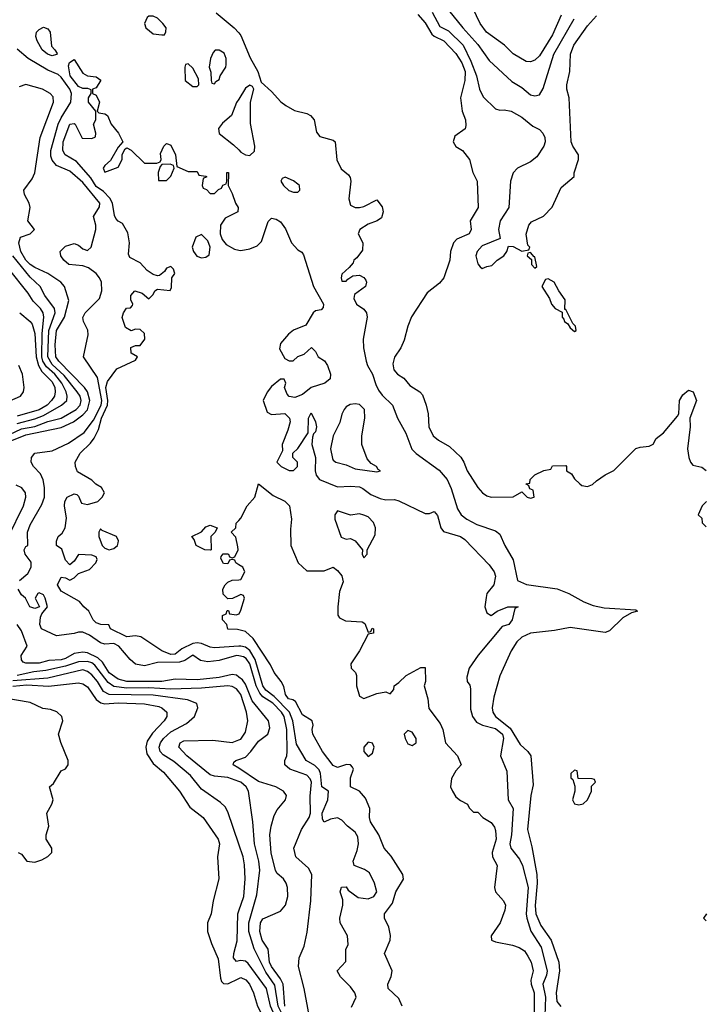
# Model space of a CAD drawing. Header units: inches. Extents: x 1793402 to 1900366, y 320852 to 470679.
# Tile 509 of 604: x 1869002 to 1872126, y 402778 to 407267. Entities that reach past the tile are written whole.
import ezdxf

# ---------------------------------------------------------------- set-up
doc = ezdxf.new("R2010")
doc.units = ezdxf.units.IN
doc.header["$MEASUREMENT"] = 0
doc.layers.add('B8460', color=7, linetype='Continuous')
doc.layers.add('B8470', color=7, linetype='Continuous')

msp = doc.modelspace()

# ---------------------------------------------------------------- linework, layer by layer
at = {"layer": 'B8460', "color": 4}
for points, elevation in [([(1869610, 407282), (1869590, 407282), (1869582.8, 407277.2), (1869571, 407250), (1869576, 407230), (1869610, 407202.8), (1869650, 407198), (1869662, 407198), (1869668.4, 407211.6), (1869668.7, 407230), (1869654, 407250), (1869630, 407274)], 216), ([(1869150, 407102), (1869128, 407110), (1869104, 407130), (1869081.2, 407170), (1869075.3, 407190), (1869078, 407210), (1869090, 407222), (1869110, 407232), (1869130, 407224.7), (1869141, 407210), (1869146.4, 407146.4), (1869162, 407130), (1869172, 407112), (1869170, 407108)], 212), ([(1869910, 407128), (1869892.7, 407127.3), (1869883.6, 407116.4), (1869871.3, 407090), (1869864.7, 407050), (1869872, 407028), (1869874, 406990), (1869878, 406978), (1869890, 406974), (1869895.3, 406984.7), (1869910, 406994), (1869915.3, 407010), (1869941.2, 407050), (1869943.1, 407063.1), (1869942, 407090), (1869933.6, 407113.6)], 216), ([(1869770, 407066), (1869758, 407062), (1869754, 407050), (1869756, 406990), (1869790, 406962.8), (1869810, 406962), (1869818, 406970), (1869816.4, 406996.4), (1869790, 407046)], 216), ([(1869687.3, 406607.3), (1869650, 406606), (1869642, 406598), (1869632, 406570), (1869634, 406534), (1869670, 406534), (1869690, 406554), (1869706, 406590), (1869702, 406602)], 212), ([(1869830, 406287.3), (1869804.2, 406275.8), (1869787, 406230), (1869793.1, 406210), (1869809.3, 406189.3), (1869830, 406180.8), (1869850, 406184.2), (1869865.4, 406194.6), (1869869.7, 406230), (1869859.1, 406259.1)], 212), ([(1869370, 404946), (1869362, 404930), (1869362.8, 404910), (1869378, 404870), (1869390, 404858), (1869410, 404850.4), (1869430, 404856.4), (1869447, 404870), (1869450, 404882), (1869451.3, 404891.3), (1869442.7, 404910), (1869378, 404938)], 212), ([(1869870, 404848.7), (1869846, 404850), (1869806, 404870), (1869796.4, 404896.4), (1869786, 404910), (1869830, 404932), (1869850, 404954), (1869870, 404962), (1869902, 404950), (1869892, 404930), (1869872, 404910), (1869874, 404850)], 208)]:
    msp.add_lwpolyline(points, close=True, dxfattribs=dict(at, elevation=elevation))
for points, elevation in [([(1869897.7, 407297.7), (1869978.8, 407230), (1870000, 407206.1)], 216), ([(1869000.5, 404710), (1869038.7, 404741.3), (1869053.3, 404770), (1869053.6, 404793.6), (1869026.6, 404830), (1869022.7, 404850), (1869030, 404864.7), (1869038, 404870), (1869036.9, 404930), (1869050, 404963), (1869102.9, 405057.1), (1869114, 405090), (1869114.2, 405134.2), (1869108.7, 405168.7), (1869096.6, 405196.6), (1869065.2, 405230), (1869053.2, 405250), (1869056, 405270), (1869070, 405290.6), (1869150, 405301.8), (1869223.7, 405336.3), (1869294.8, 405385.2), (1869338.5, 405441.5), (1869372.5, 405510), (1869375.3, 405530), (1869355.5, 405635.5), (1869292.7, 405730), (1869314, 405830), (1869311.6, 405851.6), (1869292.3, 405890), (1869289.6, 405909.6), (1869300.5, 405930), (1869364.9, 405995.1), (1869376.4, 406030), (1869374.3, 406070), (1869365.6, 406090), (1869349.6, 406110), (1869315.5, 406135.5), (1869290, 406144), (1869225.6, 406150), (1869203, 406170), (1869189.5, 406190), (1869186.6, 406210), (1869210, 406234.9), (1869250, 406246), (1869270, 406239.3), (1869290, 406221.6), (1869310, 406214.9), (1869327, 406230), (1869348.4, 406310), (1869348.5, 406330), (1869338, 406370), (1869366, 406414), (1869366.3, 406430), (1869290, 406524.7), (1869230, 406575.4), (1869170, 406601.5), (1869150, 406626.3), (1869144.2, 406644.2), (1869144.1, 406670), (1869177, 406790), (1869190, 406819), (1869235.3, 406890), (1869237, 406930), (1869229.9, 406950), (1869190, 407004.8), (1869176.3, 407016.3), (1869130, 407037.3), (1869040.5, 407090), (1868990, 407132.8)], 216), ([(1870000, 404410.3), (1869890, 404403.6), (1869870, 404406), (1869830, 404423.5), (1869810, 404426.2), (1869790, 404422.3), (1869741.3, 404398.7), (1869710, 404374.5), (1869690, 404372.3), (1869649, 404390), (1869553.2, 404453.2), (1869530, 404457.2), (1869490, 404452.7), (1869415.3, 404490), (1869407.3, 404507.3), (1869371.1, 404508.9), (1869350, 404517.2), (1869337.2, 404530), (1869317.2, 404570), (1869294, 404590), (1869274.8, 404614.8), (1869190, 404662), (1869174, 404690), (1869190, 404724.7), (1869210, 404722), (1869230, 404712), (1869250, 404722), (1869270, 404742), (1869319.3, 404760.7), (1869349, 404790), (1869354.2, 404805.8), (1869350, 404817.2), (1869330, 404825.2), (1869270, 404828.7), (1869250, 404798), (1869230, 404782), (1869210, 404802), (1869193.2, 404853.2), (1869169.3, 404869.3), (1869169.2, 404889.2), (1869177.2, 404910), (1869194.5, 404925.5), (1869209.6, 404950.4), (1869214.8, 404994.8), (1869206, 405050), (1869208, 405070), (1869218, 405090), (1869250, 405104.7), (1869262, 405102), (1869270, 405094), (1869282.8, 405062.8), (1869310, 405056), (1869358, 405070), (1869378, 405090), (1869388, 405110), (1869374.6, 405134.6), (1869349.1, 405149.1), (1869330, 405168), (1869265.6, 405205.6), (1869255.3, 405230), (1869254, 405250), (1869277.2, 405290), (1869324.1, 405335.9), (1869341, 405359), (1869361.5, 405398.5), (1869374.2, 405450), (1869401.6, 405510), (1869403.7, 405530), (1869393.8, 405590), (1869402.3, 405617.7), (1869444.7, 405675.3), (1869530, 405714), (1869538, 405730), (1869510, 405746), (1869508, 405772), (1869530, 405782), (1869550, 405782), (1869572.3, 405810), (1869570, 405835.3), (1869550, 405854), (1869530, 405855.3), (1869510, 405848), (1869484, 405864), (1869469.1, 405909.1), (1869475.3, 405930), (1869488.9, 405951.1), (1869507.3, 405952.7), (1869516.4, 405963.6), (1869518, 405970), (1869508, 405990), (1869508, 406010), (1869526, 406030), (1869559.8, 406019.8), (1869590, 405994), (1869610, 406014), (1869618, 406030), (1869630, 406038), (1869688, 406032), (1869693.6, 406046.4), (1869695.3, 406090), (1869708, 406110), (1869702, 406130), (1869690, 406142), (1869670, 406134), (1869662, 406118), (1869638.8, 406101.2), (1869630, 406099), (1869610, 406105.2), (1869583.1, 406123.1), (1869550, 406157.6), (1869503.2, 406183.2), (1869497.2, 406197.2), (1869501.6, 406250), (1869495.1, 406295.1), (1869470, 406338), (1869450, 406348), (1869440.2, 406360.2), (1869434, 406374), (1869424.7, 406430), (1869412.8, 406452.8), (1869383.5, 406483.5), (1869350, 406506.6), (1869325.4, 406545.4), (1869259.8, 406619.8), (1869209, 406650), (1869199, 406670), (1869199.3, 406710), (1869230, 406791), (1869250, 406794), (1869254, 406790), (1869286.8, 406726.8), (1869330, 406724.7), (1869347.3, 406732.7), (1869348, 406750), (1869338, 406790), (1869348, 406810), (1869348, 406850), (1869315.3, 406890), (1869315.3, 406910), (1869328, 406930), (1869327.3, 406947.3), (1869312.9, 406952.9), (1869290, 406953.2), (1869270, 406962.7), (1869231.8, 407010), (1869223.7, 407056.3), (1869229.2, 407070.8), (1869250, 407084.7), (1869290, 407022.8), (1869310, 407010.8), (1869350, 407006), (1869370.9, 406990.9), (1869350, 406955.3), (1869334, 406950), (1869334, 406930), (1869350, 406922), (1869364.7, 406890), (1869354, 406850), (1869362, 406842), (1869390, 406838), (1869402, 406830), (1869418, 406790), (1869452, 406750), (1869472, 406710), (1869450, 406686), (1869416, 406624), (1869390, 406602), (1869382.8, 406590), (1869390, 406572), (1869450, 406594), (1869468, 406630), (1869468, 406652), (1869482, 406678), (1869490, 406682), (1869510, 406672), (1869570, 406612), (1869627.3, 406612.7), (1869642, 406618), (1869646, 406630), (1869643.1, 406656.9), (1869658, 406690), (1869670, 406702), (1869679.6, 406699.6), (1869690, 406694), (1869712, 406650), (1869718, 406598), (1869770, 406574), (1869810, 406574), (1869818, 406558), (1869850, 406554), (1869854, 406550), (1869838, 406542), (1869834, 406510), (1869838, 406498), (1869852.7, 406492.7), (1869870, 406474), (1869890, 406474), (1869907.3, 406492.7), (1869922, 406498), (1869927.3, 406512.7), (1869942, 406518), (1869946, 406530), (1869946, 406570), (1869954, 406570), (1869952, 406510), (1869970, 406474), (1869984.7, 406430), (1869998, 406410), (1869996, 406390), (1869938, 406362), (1869917.1, 406330), (1869914.9, 406290), (1869924.4, 406264.4), (1869942, 406242), (1869980.9, 406220.9), (1870000, 406216.6)], 212), ([(1868950, 405341.4), (1869030, 405373.4), (1869190, 405408.1), (1869246.2, 405433.8), (1869290, 405465.5), (1869310, 405487.9), (1869321.5, 405530), (1869311.4, 405570), (1869297.2, 405590), (1869179.8, 405710), (1869166.6, 405730), (1869163.7, 405783.7), (1869169.8, 405850), (1869205.1, 405910), (1869226, 405986), (1869206, 406050), (1869189.3, 406070), (1869129.7, 406109.7), (1869070, 406136.4), (1869049.9, 406149.9), (1869029.8, 406170), (1869007.1, 406210), (1868997.6, 406250), (1869004.7, 406275.3), (1869050, 406291), (1869069, 406310), (1869039.3, 406350), (1869049.6, 406410), (1869044.5, 406430), (1869023.7, 406470), (1869020.9, 406490), (1869058.9, 406541.1), (1869071.4, 406568.6), (1869094.8, 406730), (1869156.4, 406890), (1869154.6, 406914.6), (1869140.9, 406930), (1869106, 406950), (1869030, 406971.6), (1868999.9, 406960.1)], 224), ([(1870000, 406905), (1869990, 406888.7), (1869966.8, 406830), (1869925.8, 406794.2), (1869907.7, 406770), (1869910, 406747.7), (1869976.5, 406696.5), (1870000, 406672.8)], 216), ([(1868930, 405363.2), (1869010, 405401), (1869070, 405411.9), (1869130, 405435), (1869190, 405450.3), (1869259.7, 405490), (1869277.3, 405510), (1869282.3, 405530), (1869277.7, 405550), (1869264, 405570), (1869204.3, 405644.3), (1869150, 405695.3), (1869129.9, 405729.9), (1869133.8, 405850), (1869163.5, 405930), (1869159.7, 405950), (1869115.6, 406010), (1869095.1, 406050), (1869050, 406093.3), (1868970, 406189.7)], 228), ([(1868990, 405426), (1869070, 405446.7), (1869110, 405462.3), (1869192.3, 405510), (1869216.2, 405530), (1869218.3, 405550), (1869213.3, 405570), (1869194.4, 405610), (1869161.8, 405650), (1869123.4, 405683.4), (1869107.3, 405710), (1869103.2, 405730), (1869103.4, 405836.6), (1869111, 405911), (1869108, 405930), (1869096.9, 405950), (1869063.3, 405983.3), (1869040.1, 406020.1), (1868950, 406132)], 232), ([(1869001.6, 405930), (1869049.5, 405890), (1869058, 405878), (1869070, 405835.3), (1869077.4, 405730), (1869086.8, 405690), (1869103.1, 405663.1), (1869150, 405615.8), (1869162, 405590), (1869163.9, 405570), (1869159.8, 405550), (1869147.1, 405530), (1869126.6, 405510), (1869090, 405487.6), (1868990, 405459.7)], 236), ([(1868910, 405508.9), (1869006, 405550), (1869019.3, 405570), (1869022.7, 405590), (1869015.1, 405650), (1868998.4, 405690)], 244), ([(1868950.6, 404910), (1869018.8, 405050), (1869029.8, 405090), (1869028.2, 405110), (1869012.1, 405132.1), (1868985.3, 405145.3)], 224), ([(1870000, 404781.2), (1869986, 404790), (1869982, 404802), (1869970, 404806), (1869958, 404802), (1869950, 404786), (1869930, 404788), (1869918, 404810), (1869920.4, 404819.6), (1869928.4, 404831.6), (1869948.4, 404831.6), (1869954, 404830), (1869958, 404818), (1869970, 404814), (1869982, 404818), (1869998, 404850), (1869996.4, 404863.6), (1869987.3, 404907.3), (1869966, 404930), (1869986, 404950), (1869988.4, 404971.6), (1870000, 404983.6)], 208), ([(1870000, 404641.4), (1869971.6, 404628.4), (1869950, 404626), (1869928.4, 404648.4), (1869928, 404670), (1869938, 404690), (1869950, 404702), (1869970, 404712), (1870000, 404713.5)], 208), ([(1870000, 404366.6), (1869990, 404368.7), (1869910, 404344.5), (1869859.4, 404339.4), (1869825.6, 404345.6), (1869790, 404369.3), (1869754.7, 404345.3), (1869730, 404337.4), (1869630, 404336.1), (1869570, 404321.7), (1869530, 404328.2), (1869504.5, 404350), (1869453, 404410), (1869430, 404423.5), (1869390, 404420.4), (1869370, 404425.3), (1869320.5, 404460.5), (1869290, 404474), (1869270, 404475.1), (1869250, 404468.4), (1869170, 404457), (1869101.2, 404490), (1869092.7, 404510), (1869096.5, 404543.5), (1869102, 404558), (1869128, 404590), (1869118, 404630), (1869110, 404644), (1869090, 404653.2), (1869084.7, 404650), (1869072, 404630), (1869092, 404590), (1869070, 404582), (1869048, 404590), (1869028.7, 404630), (1869010, 404644), (1868994.5, 404670)], 216), ([(1870000, 404484.7), (1869994, 404486), (1869950, 404488), (1869946, 404510), (1869926, 404530), (1869926, 404550), (1869942, 404558), (1869947.3, 404572.7), (1869952.7, 404572.7), (1869958, 404558), (1869990, 404554), (1870000, 404557.3)], 208), ([(1870000, 404269.8), (1869990, 404278), (1869970, 404280.9), (1869910, 404268), (1869810, 404257.8), (1869710, 404260.4), (1869650, 404249.8), (1869489.2, 404249.2), (1869450, 404260.8), (1869410, 404288.5), (1869378.4, 404338.4), (1869357.4, 404357.4), (1869310, 404380.3), (1869290, 404382.7), (1869250, 404376.9), (1869210, 404354.2), (1869190, 404349), (1869135.1, 404344.9), (1869090, 404333), (1869030, 404333), (1869017.6, 404337.6), (1869010, 404349), (1869008.8, 404368.8), (1869035.6, 404410), (1869010, 404481.1), (1868990.6, 404510)], 224), ([(1870000, 404202.8), (1869990, 404216.2), (1869970, 404227.3), (1869950, 404229.6), (1869830, 404218.8), (1869690, 404214.4), (1869590, 404221.4), (1869490, 404219.5), (1869430, 404227), (1869404.7, 404244.7), (1869343.4, 404323.4), (1869330, 404334), (1869310, 404340.8), (1869270, 404339.3), (1869210, 404319.8), (1869120.2, 404299.8), (1869066.3, 404293.7), (1868990, 404277.2)], 228), ([(1870000, 403507.6), (1869950, 403655.3), (1869937.6, 403677.6), (1869917.2, 403697.2), (1869830, 403759.3), (1869780.7, 403820.7), (1869704.1, 403884.1), (1869654.8, 403914.8), (1869642.4, 403930), (1869638, 403950), (1869643, 403970), (1869656.9, 403990), (1869690, 404020.3), (1869762, 404058), (1869799, 404090), (1869814, 404130), (1869809.2, 404149.2), (1869766, 404166), (1869610, 404187.9), (1869410, 404190.9), (1869384.2, 404204.2), (1869356, 404250), (1869330, 404280.5), (1869310, 404295.1), (1869290, 404302), (1869130, 404264.6), (1868970, 404252.8)], 232), ([(1868970, 404227.9), (1869034.4, 404234.4), (1869132.3, 404227.7), (1869270, 404243), (1869290, 404238.7), (1869310, 404225.1), (1869350, 404167.3), (1869372.1, 404152.1), (1869390, 404148.4), (1869450, 404152.8), (1869570, 404148.2), (1869635.6, 404135.6), (1869649.2, 404130), (1869672.7, 404110), (1869672.3, 404090), (1869660.7, 404070), (1869606.4, 404013.6), (1869583.1, 403976.9), (1869575.8, 403950), (1869580.4, 403920.4), (1869610, 403875.6), (1869656.6, 403836.6), (1869730, 403749.2), (1869776.6, 403676.6), (1869837.2, 403630), (1869906, 403530), (1869912.3, 403510), (1869903.7, 403450), (1869909.4, 403350), (1869882.9, 403250), (1869874.5, 403190), (1869857, 403150), (1869858, 403110), (1869875.1, 403055.1), (1869905.6, 402985.6), (1869916.3, 402896.3), (1869922, 402882), (1869930, 402872.7), (1869950, 402871.6), (1870000, 402894.9)], 236), ([(1868994, 403470), (1869010, 403462), (1869034, 403430), (1869070, 403426), (1869103.1, 403436.9), (1869130, 403452), (1869148, 403470), (1869148, 403490), (1869122, 403530), (1869122, 403550), (1869134, 403590), (1869126, 403650), (1869148.7, 403690), (1869154, 403710), (1869138, 403770), (1869156, 403784), (1869190, 403842), (1869210, 403852), (1869222, 403870), (1869222, 403890), (1869188.7, 403971.3), (1869179, 404010), (1869199, 404070), (1869193.2, 404090), (1869171.2, 404111.2), (1869141.7, 404121.7), (1869106.9, 404126.9), (1869050, 404153.5), (1868933.3, 404173.3)], 244), ([(1870000, 403793.3), (1869950, 403811.2), (1869890, 403817.4), (1869870, 403824.2), (1869762.9, 403910), (1869727, 403950), (1869733.2, 403970), (1869750, 403978.4), (1869882, 403982), (1869970, 403970.7), (1870000, 403983.2)], 228), ([(1870000, 403853.7), (1869975.3, 403870), (1869978, 403882), (1869986, 403890), (1870000, 403894.6)], 224), ([(1870000, 402975.6), (1869990, 402973.2), (1869976, 402990), (1869977, 403010), (1869992.3, 403067.7), (1869995.1, 403190), (1870000, 403203.6)], 232)]:
    msp.add_lwpolyline(points, dxfattribs=dict(at, elevation=elevation))
at = {"layer": 'B8470', "color": 4}
for points, elevation in [([(1871470, 407288), (1871430, 407198), (1871370, 407102), (1871350, 407082.8), (1871330, 407074.8), (1871310, 407076), (1871250.4, 407110.4), (1871210.8, 407150), (1871129.2, 407209.2), (1871100.3, 407250), (1871050, 407354)], 236), ([(1870815.5, 407290), (1870850, 407253), (1870880.5, 407200.5), (1870891.1, 407191.1), (1870934.9, 407170), (1870990, 407112.4), (1871017.3, 407070), (1871031.2, 407030), (1871030.2, 406990), (1871010.4, 406910), (1871018, 406850), (1871032.7, 406810), (1871035.6, 406784.4), (1871031.6, 406768.4), (1870984.1, 406735.9), (1870976.5, 406710), (1870989.1, 406689.1), (1871019.1, 406670), (1871051, 406630), (1871066.8, 406570), (1871087.3, 406530), (1871090.4, 406410), (1871054, 406350), (1871059.1, 406310), (1871050.6, 406290), (1870993.7, 406266.3), (1870978, 406250), (1870964.9, 406210), (1870962, 406170), (1870934, 406090), (1870914.6, 406065.4), (1870858.5, 406021.5), (1870787.9, 405912.1), (1870770.8, 405870), (1870754.6, 405805.4), (1870738.8, 405770), (1870710, 405728.7), (1870702.9, 405697.1), (1870707.2, 405670), (1870723, 405650), (1870751.8, 405631.8), (1870779.3, 405599.3), (1870826, 405570), (1870836.7, 405556.7), (1870854.8, 405510), (1870864, 405470), (1870866, 405410), (1870886.4, 405370), (1870910, 405350.5), (1870960.5, 405320.5), (1871012.1, 405272.1), (1871026, 405250), (1871040.3, 405210), (1871090, 405134), (1871110.8, 405110), (1871130, 405096.3), (1871150, 405090.6), (1871250, 405091.3), (1871290, 405114), (1871314, 405090), (1871330, 405084.7), (1871346, 405090), (1871342, 405122), (1871327.3, 405127.3), (1871322, 405142), (1871308, 405150), (1871326, 405154), (1871328, 405170), (1871350, 405192), (1871390, 405212), (1871422, 405218), (1871430, 405232), (1871490, 405234), (1871494, 405230), (1871494, 405210), (1871516.9, 405196.9), (1871530, 405174), (1871554, 405150), (1871563.6, 405143.6), (1871590, 405138), (1871612.7, 405147.3), (1871630, 405164.7), (1871670, 405192), (1871710, 405212), (1871810, 405311.3), (1871830, 405318), (1871870, 405322), (1871888.7, 405331.3), (1871902, 405358), (1871936.5, 405383.5), (1872000.2, 405459.8), (1872005.2, 405470), (1872009.3, 405530), (1872023.2, 405556.8), (1872050, 405578), (1872071.3, 405570), (1872086, 405530), (1872056, 405450), (1872058, 405410), (1872044.9, 405310), (1872050.6, 405270.6), (1872058.8, 405250), (1872070, 405236), (1872110, 405226), (1872130.7, 405210.7)], 224), ([(1870881.3, 407301.3), (1870916, 407236), (1870955.2, 407215.2), (1871023.1, 407150), (1871058, 407078), (1871083.1, 407010), (1871097.3, 406950), (1871114.4, 406914.4), (1871170, 406861), (1871190, 406854.8), (1871210, 406856.3), (1871242, 406850), (1871290, 406822.8), (1871340.7, 406780.7), (1871370, 406766), (1871386, 406750), (1871394.8, 406730), (1871396, 406710), (1871391, 406690), (1871359.1, 406640.9), (1871330, 406619), (1871270.7, 406589.3), (1871250, 406568), (1871238.8, 406530), (1871231, 406410), (1871190.7, 406350), (1871184, 406310), (1871191, 406269), (1871110, 406235.1), (1871086, 406210), (1871081, 406190), (1871090, 406154), (1871099.6, 406139.6), (1871110, 406132), (1871130, 406142), (1871153.6, 406146.4), (1871178, 406170), (1871208.7, 406190), (1871222, 406210), (1871230, 406234), (1871250, 406232), (1871290, 406212), (1871322, 406218), (1871326, 406230), (1871318, 406238), (1871309.2, 406289.2), (1871322, 406330), (1871334.6, 406345.4), (1871388.4, 406371.6), (1871428.4, 406411.6), (1871470, 406502), (1871528, 406552), (1871528, 406568), (1871548.7, 406630), (1871548.7, 406650), (1871522, 406690), (1871515.3, 406710), (1871506, 406910), (1871495.1, 406950), (1871495.1, 406970), (1871509.4, 407030.6), (1871512, 407110), (1871527.6, 407150), (1871590, 407238), (1871630, 407284.7)], 228), ([(1870956.3, 407310), (1871020.5, 407230), (1871090, 407153.4), (1871140.7, 407080.7), (1871244.7, 406984.7), (1871290, 406957.3), (1871330, 406924), (1871350, 406919.1), (1871370, 406924), (1871387.2, 406952.8), (1871436.2, 407110), (1871528, 407270)], 232), ([(1870000, 407206.1), (1870010, 407194.8), (1870052.7, 407092.7), (1870086.8, 407030), (1870102, 406982), (1870150, 406938.8), (1870192, 406892), (1870214.9, 406874.9), (1870253.4, 406853.4), (1870310, 406839.5), (1870327.3, 406830), (1870343, 406810), (1870354.2, 406754.2), (1870370, 406734), (1870430, 406717.3), (1870438.8, 406710), (1870447.2, 406627.2), (1870467.1, 406587.1), (1870499.9, 406559.9), (1870507.9, 406547.9), (1870510.7, 406530), (1870501.6, 406450), (1870510, 406421), (1870530, 406410.8), (1870550, 406410.8), (1870570, 406414.8), (1870630, 406444.7), (1870653.7, 406413.7), (1870658.8, 406390), (1870650, 406364), (1870630.5, 406349.5), (1870590, 406334), (1870551.3, 406310), (1870544.7, 406290), (1870566, 406250), (1870564.7, 406215.3), (1870538.8, 406181.2), (1870524.7, 406170), (1870522, 406158), (1870503.6, 406136.4), (1870470, 406106), (1870466, 406090), (1870470, 406074), (1870490, 406074), (1870496.4, 406083.6), (1870520.4, 406099.6), (1870550, 406102), (1870570, 406092), (1870579.8, 406079.8), (1870582.8, 406070), (1870577.1, 406050), (1870526.8, 406013.2), (1870524, 405996), (1870537.1, 405970), (1870570, 405947.3), (1870581.6, 405930), (1870586, 405910), (1870566.4, 405810), (1870568.2, 405770), (1870581.1, 405710), (1870587.2, 405690), (1870610.2, 405650), (1870624, 405604), (1870637.5, 405577.5), (1870654.3, 405554.3), (1870701.3, 405510), (1870723.1, 405450), (1870761, 405381), (1870789.1, 405309.1), (1870808.9, 405288.9), (1870912.7, 405212.7), (1870950, 405170.5), (1870968.5, 405130), (1870996.4, 405036.4), (1871014, 405010), (1871038.8, 404990), (1871085.4, 404965.4), (1871170, 404936.4), (1871190, 404920.7), (1871212.7, 404870), (1871250, 404804.7), (1871271, 404710), (1871312, 404692), (1871451.7, 404671.7), (1871504.7, 404650), (1871572, 404612), (1871615.6, 404595.6), (1871664.9, 404584.9), (1871810, 404576), (1871818, 404570), (1871790, 404562), (1871750, 404539.3), (1871690, 404480.9), (1871670, 404472.3), (1871510, 404495.4), (1871438.6, 404481.4), (1871330.3, 404469.7), (1871290, 404452.3), (1871266.8, 404430), (1871241, 404390), (1871190, 404275.3), (1871162, 404178), (1871155.5, 404130), (1871158, 404110), (1871170.5, 404090), (1871237.5, 404037.5), (1871282.6, 403962.6), (1871317.3, 403930), (1871330.4, 403910), (1871341.1, 403778.9), (1871330.4, 403729.6), (1871315.2, 403575.2), (1871335.8, 403495.8), (1871358.9, 403370), (1871360.2, 403330), (1871351.5, 403228.5), (1871354, 403190), (1871376.4, 403136.4), (1871423.7, 403070), (1871458, 402970), (1871462, 402930), (1871446.3, 402830), (1871450.3, 402790.3), (1871468.6, 402768.6)], 216), ([(1870000, 406672.8), (1870010, 406662.8), (1870030, 406651), (1870050, 406646.8), (1870072.3, 406667.7), (1870074, 406690), (1870052.9, 406792.9), (1870053.2, 406890), (1870068.7, 406950), (1870062, 406962), (1870050, 406968.7), (1870030, 406954), (1870000, 406905)], 216), ([(1870000, 406216.6), (1870010, 406214.4), (1870050, 406221.3), (1870083.7, 406236.3), (1870104.4, 406255.6), (1870134, 406346), (1870150, 406362), (1870170, 406358), (1870190, 406344.7), (1870212.8, 406312.8), (1870241, 406250), (1870270, 406218), (1870286.8, 406206.8), (1870294.4, 406194.4), (1870340.7, 406050), (1870386, 405970), (1870384.7, 405955.3), (1870376, 405944), (1870350, 405939.3), (1870338.8, 405930), (1870305.8, 405874.2), (1870248.8, 405851.2), (1870226.9, 405833.1), (1870190.7, 405790), (1870185.5, 405765.5), (1870210, 405722), (1870230, 405711.3), (1870248.4, 405711.6), (1870270, 405731.3), (1870298, 405742), (1870331.6, 405771.6), (1870350, 405754), (1870362, 405730), (1870390.7, 405710.7), (1870404.7, 405690), (1870418, 405650), (1870416, 405630), (1870392, 405610), (1870330.6, 405589.4), (1870290, 405558), (1870255.3, 405544.7), (1870230, 405548.7), (1870220.2, 405560.2), (1870208, 405590), (1870215.3, 405610), (1870207.3, 405627.3), (1870190, 405628), (1870150, 405594), (1870130, 405568), (1870111, 405530), (1870130, 405478), (1870150, 405466), (1870210.7, 405470.7), (1870230.8, 405450.8), (1870234, 405434), (1870224.1, 405395.9), (1870198, 405330), (1870199.6, 405300.4), (1870174, 405250), (1870194, 405230), (1870230, 405212), (1870250, 405212), (1870268, 405230), (1870268, 405250), (1870246, 405270), (1870246, 405290), (1870270, 405312), (1870316.4, 405383.6), (1870318, 405450), (1870330, 405474), (1870350, 405434), (1870354.8, 405410), (1870350, 405388), (1870341, 405379), (1870336, 405364), (1870333.4, 405330), (1870350.4, 405270), (1870347.7, 405210), (1870353, 405190), (1870367.3, 405170), (1870450, 405136.3), (1870510, 405140.5), (1870550, 405136.4), (1870566, 405130), (1870602.3, 405102.3), (1870643.9, 405083.9), (1870670, 405078), (1870710, 405079.1), (1870730, 405073.4), (1870850, 405014.8), (1870870, 405016), (1870890, 405024.7), (1870906.4, 405006.4), (1870921, 404950), (1870933.7, 404933.7), (1871010, 404910.4), (1871030, 404897.3), (1871141.1, 404781.1), (1871164, 404750), (1871170.4, 404730), (1871162, 404690), (1871131, 404650), (1871127.1, 404632.9), (1871122, 404590), (1871130, 404562), (1871150, 404551), (1871178, 404570), (1871226, 404590), (1871274, 404590), (1871258, 404582), (1871246, 404530), (1871230.8, 404510), (1871199.8, 404500.2), (1871091, 404370), (1871050.8, 404310), (1871038.8, 404270), (1871041, 404250), (1871052.7, 404232.7), (1871056.4, 404216.4), (1871056.1, 404123.9), (1871064.9, 404090), (1871084.1, 404064.1), (1871110.2, 404050.2), (1871170, 404035.8), (1871201.7, 404010), (1871207.2, 403990), (1871192.4, 403910), (1871221.1, 403841.1), (1871228.4, 403710), (1871250.4, 403670), (1871243.1, 403550), (1871236, 403510), (1871240.3, 403490), (1871280, 403440), (1871293.1, 403410), (1871318.6, 403310), (1871310.2, 403190.2), (1871313.6, 403170), (1871331.2, 403111.2), (1871378, 403038), (1871406.3, 402930), (1871403.1, 402910), (1871385.3, 402870), (1871398.6, 402810), (1871395.1, 402724.9)], 212), ([(1870000, 404983.6), (1870010, 404994), (1870039, 405050), (1870074, 405090), (1870090, 405151.3), (1870156.9, 405096.9), (1870210, 405072), (1870230.8, 405050.8), (1870240.7, 404990), (1870235.9, 404944.1), (1870237.1, 404870), (1870270.8, 404790.8), (1870310, 404754), (1870390, 404754), (1870430, 404770.8), (1870450, 404756), (1870470, 404731.3), (1870476, 404704), (1870459.6, 404660.4), (1870451, 404590), (1870451.3, 404551.3), (1870459.6, 404539.6), (1870486, 404526), (1870562, 404522), (1870574, 404514), (1870590, 404474), (1870602, 404478), (1870607.3, 404492.7), (1870614, 404490), (1870614, 404470), (1870590, 404466), (1870550, 404388.7), (1870511.3, 404330), (1870512, 404310), (1870532, 404290), (1870536.9, 404276.9), (1870537.3, 404230), (1870550, 404182), (1870570, 404171.3), (1870630, 404194.8), (1870670, 404202), (1870690, 404194), (1870707.3, 404212.7), (1870708, 404230), (1870730, 404244.7), (1870762.7, 404277.3), (1870830, 404314), (1870850, 404314), (1870851.3, 404250), (1870844.7, 404230), (1870861, 404170), (1870866.8, 404126.8), (1870918, 404058), (1870930.8, 404030), (1870942.8, 403970), (1870997.3, 403910), (1871014, 403870), (1870990, 403842), (1870970, 403808), (1870965.5, 403770), (1870973.4, 403750), (1870990, 403724), (1871010, 403707.3), (1871042, 403690), (1871050, 403674), (1871070, 403654), (1871090, 403654), (1871112, 403630), (1871150, 403606), (1871165.5, 403585.5), (1871170.5, 403570.5), (1871173, 403530), (1871154.8, 403470), (1871156, 403450), (1871178, 403410), (1871165.5, 403310), (1871170.7, 403290), (1871206, 403250), (1871216, 403230), (1871213.2, 403206.8), (1871191, 403150), (1871151, 403090), (1871151.3, 403070), (1871170, 403062), (1871248.2, 403048.2), (1871277.5, 403037.5), (1871301.6, 403021.6), (1871318, 402998), (1871332.7, 402970), (1871341.6, 402930), (1871331.6, 402888.4), (1871332.6, 402870), (1871345.7, 402830), (1871345.7, 402730)], 208), ([(1872131.3, 405070), (1872112, 405050), (1872094, 405010), (1872110, 404994), (1872112.7, 404972.7), (1872130, 404954)], 224), ([(1870000, 404713.5), (1870010, 404714), (1870028, 404750), (1870018, 404770), (1870000, 404781.2)], 208), ([(1870000, 404557.3), (1870002, 404558), (1870010, 404574), (1870026, 404630), (1870022, 404642), (1870010, 404646), (1870000, 404641.4)], 208), ([(1870744.2, 402770), (1870730, 402804), (1870681.2, 402850), (1870679.3, 402870), (1870695.1, 402904.9), (1870698.7, 402930), (1870664.5, 403010), (1870689.6, 403070), (1870691.2, 403091.2), (1870684.2, 403130), (1870664.5, 403170), (1870664.5, 403190), (1870700.9, 403239.1), (1870715.8, 403290), (1870751.1, 403348.9), (1870747.8, 403370), (1870693.9, 403453.9), (1870662.9, 403490), (1870638.7, 403550), (1870600.5, 403610), (1870595.6, 403630), (1870596.9, 403670), (1870577.4, 403717.4), (1870550, 403749.6), (1870509.6, 403769.6), (1870509.7, 403810.3), (1870522.9, 403850), (1870518.9, 403858.9), (1870510, 403869.3), (1870491.5, 403871.5), (1870450, 403857), (1870430, 403866.6), (1870382, 403930), (1870337, 404010), (1870334.5, 404030), (1870339.3, 404050), (1870334, 404070), (1870290, 404097.2), (1870258.6, 404158.6), (1870246.6, 404166.6), (1870226.6, 404170), (1870213.2, 404190), (1870206, 404226), (1870194, 404250), (1870161.2, 404290), (1870144.8, 404324.8), (1870065.1, 404445.1), (1870030, 404478), (1870000, 404484.7)], 208), ([(1870514.6, 402765.4), (1870535.3, 402810), (1870528.7, 402830), (1870510, 402858), (1870463.1, 402903.1), (1870448, 402930), (1870487.3, 402972.7), (1870488.4, 403028.4), (1870498, 403050), (1870495.3, 403090), (1870462.7, 403150), (1870460.9, 403170), (1870474, 403230), (1870474, 403254), (1870462, 403290), (1870468.4, 403311.6), (1870490, 403314), (1870498, 403298), (1870544.5, 403264.5), (1870590, 403258.8), (1870615.3, 403270), (1870628.7, 403290), (1870619, 403330), (1870596.5, 403376.5), (1870572.9, 403392.9), (1870526, 403410), (1870522, 403430), (1870540.2, 403479.8), (1870545.2, 403510), (1870542, 403542), (1870530, 403562), (1870495.3, 403590), (1870470, 403618), (1870450, 403628.7), (1870418, 403622), (1870390, 403608.7), (1870381.5, 403621.5), (1870379.6, 403650), (1870405.7, 403710), (1870409.3, 403750), (1870378, 403770), (1870372.8, 403830), (1870367.2, 403847.2), (1870347.3, 403867.3), (1870307, 403890), (1870263.8, 403963.8), (1870246.2, 404070), (1870230.8, 404110), (1870161.3, 404181.3), (1870123.5, 404210), (1870110, 404229.6), (1870075, 404350), (1870050, 404391.1), (1870030, 404405.3), (1870010, 404410.9), (1870000, 404410.3)], 212), ([(1870331, 402671), (1870298.4, 402850), (1870272.3, 402950), (1870276, 402990), (1870297.6, 403042.4), (1870312.5, 403107.5), (1870328.3, 403250), (1870332.6, 403370), (1870318, 403398), (1870259.6, 403450), (1870251.2, 403490), (1870285.9, 403574.1), (1870320.5, 403630), (1870327.3, 403650), (1870326.1, 403726.1), (1870331.7, 403790), (1870325.9, 403805.9), (1870310, 403822), (1870232.3, 403850), (1870209.4, 403870), (1870209.5, 403890), (1870218.7, 403910), (1870221.1, 403930), (1870219.1, 404030), (1870206.6, 404090), (1870195.3, 404110), (1870154.6, 404150), (1870110, 404179.8), (1870095.8, 404195.8), (1870079.9, 404230), (1870050.4, 404330.4), (1870033.7, 404353.7), (1870022, 404362), (1870000, 404366.6)], 216), ([(1870000, 403894.6), (1870030, 403904.4), (1870055.8, 403930), (1870090, 403978), (1870132, 404010), (1870141.2, 404038.8), (1870135.1, 404070), (1870061.4, 404161.4), (1870030, 404236.9), (1870016.4, 404256.4), (1870000, 404269.8)], 224), ([(1870000, 403983.2), (1870010, 403987.3), (1870030, 404018), (1870042, 404070), (1870035.6, 404110), (1870009.5, 404190), (1870000, 404202.8)], 228), ([(1870209.9, 402770), (1870202.2, 402870), (1870190, 402894.7), (1870148.9, 402950), (1870140.7, 402970), (1870133.6, 403030), (1870106.9, 403070), (1870096.3, 403110), (1870099.6, 403150), (1870110, 403167.3), (1870190, 403202), (1870213.6, 403230), (1870223.6, 403270), (1870222.9, 403310), (1870216.2, 403330), (1870203.7, 403350), (1870174.7, 403374.7), (1870167.9, 403387.9), (1870148.3, 403468.3), (1870142, 403550), (1870147.8, 403590), (1870162, 403638), (1870175.6, 403664.4), (1870212.7, 403710), (1870217.2, 403730), (1870204, 403750), (1870169, 403770), (1870090, 403794.3), (1870000, 403853.7)], 224), ([(1870000, 402305.7), (1870030, 402317.1), (1870110, 402363.8), (1870130, 402379.1), (1870142.5, 402397.5), (1870208, 402550), (1870223.5, 402610), (1870226.4, 402653.6), (1870218.5, 402690), (1870179.8, 402770), (1870164.7, 402864.7), (1870124.1, 402924.1), (1870070.7, 403030.7), (1870045.7, 403110), (1870045.6, 403150), (1870082.7, 403277.3), (1870095.4, 403390), (1870091.2, 403430), (1870071.2, 403510), (1870064.2, 403610), (1870044.5, 403750), (1870034, 403770), (1870009.2, 403790), (1870000, 403793.3)], 228), ([(1870000, 403203.6), (1870023.7, 403270), (1870029.3, 403350), (1870026.3, 403413.7), (1870019.5, 403450), (1870000, 403507.6)], 232), ([(1872131.3, 403190), (1872118, 403170), (1872130, 403158)], 224), ([(1870000, 402418.1), (1870030, 402415.5), (1870050, 402419.3), (1870070.9, 402429.1), (1870110, 402461.6), (1870132.3, 402487.7), (1870170, 402553.4), (1870180.3, 402590), (1870186.6, 402650), (1870180.3, 402690), (1870144.2, 402770), (1870126.6, 402850), (1870043.3, 402963.3), (1870030, 402975.1), (1870010, 402978), (1870000, 402975.6)], 232), ([(1870000, 402894.9), (1870010, 402899.5), (1870031.8, 402890), (1870049.4, 402870), (1870067.3, 402830), (1870085.6, 402770), (1870130, 402684), (1870137.4, 402650), (1870138, 402630), (1870129.5, 402590), (1870109.5, 402550), (1870090, 402528.2), (1870030, 402498.4), (1870000, 402500.4)], 236)]:
    msp.add_lwpolyline(points, dxfattribs=dict(at, elevation=elevation))
for points, elevation in [([(1870212, 406548), (1870198, 406542), (1870191.3, 406530), (1870204, 406510), (1870228.4, 406488.4), (1870250, 406480.7), (1870270, 406481), (1870279, 406490), (1870277.2, 406510), (1870270, 406517.2), (1870250, 406532.7)], 216), ([(1871330, 406206), (1871318, 406202), (1871314, 406190), (1871334, 406174), (1871334, 406150), (1871350, 406134), (1871358, 406142), (1871350, 406186), (1871346, 406186)], 228), ([(1871410, 406086), (1871398, 406082), (1871382, 406050), (1871416, 405996), (1871424.7, 405970), (1871442, 405950), (1871474, 405934), (1871474, 405910), (1871482, 405902), (1871484.7, 405890), (1871499.8, 405879.8), (1871510, 405862), (1871530, 405844.7), (1871538, 405850), (1871535.3, 405870), (1871522, 405882), (1871490, 405946), (1871486, 405946), (1871488, 405990), (1871458, 406030), (1871438, 406070)], 228), ([(1870530, 405516), (1870507.5, 405512.5), (1870490, 405502), (1870481, 405490), (1870470, 405468), (1870460.5, 405430), (1870430.6, 405370), (1870418, 405310), (1870426.6, 405266.6), (1870430, 405258), (1870442, 405250), (1870490, 405237.3), (1870530, 405219.1), (1870630, 405204.7), (1870646, 405210), (1870635.3, 405215.3), (1870628, 405230), (1870603.2, 405243.2), (1870585.1, 405265.1), (1870560.9, 405330), (1870560.9, 405370), (1870575.1, 405450), (1870572.7, 405490), (1870550, 405512.7)], 216), ([(1870450, 405028), (1870438, 405010), (1870438, 404990), (1870467.3, 404907.3), (1870490, 404898), (1870510, 404901), (1870530, 404890.7), (1870564.7, 404850), (1870562, 404830), (1870570, 404814), (1870586, 404830), (1870586, 404850), (1870621.7, 404918.3), (1870623, 404950), (1870613.7, 404973.7), (1870590, 404999.5), (1870570, 405007.3), (1870550, 405013.2), (1870510, 405008)], 212), ([(1870770, 404026), (1870754, 404010), (1870758, 403990), (1870770, 403964.7), (1870790, 403958), (1870808, 403970), (1870808, 403990), (1870790, 404018)], 208), ([(1870590, 403973.2), (1870570.8, 403950), (1870570.7, 403930), (1870590, 403908), (1870610, 403922.8), (1870617, 403950), (1870610, 403968.7)], 208), ([(1871530, 403846), (1871514, 403830), (1871514, 403810), (1871522, 403802), (1871532, 403772), (1871531.3, 403750), (1871521, 403710), (1871530, 403692), (1871550, 403686.8), (1871570, 403691.3), (1871588.7, 403710), (1871608, 403750), (1871608, 403772), (1871626, 403790), (1871622, 403802), (1871610, 403806), (1871547.3, 403807.3), (1871542, 403842)], 224)]:
    msp.add_lwpolyline(points, close=True, dxfattribs=dict(at, elevation=elevation))

doc.saveas('drawing.dxf')
